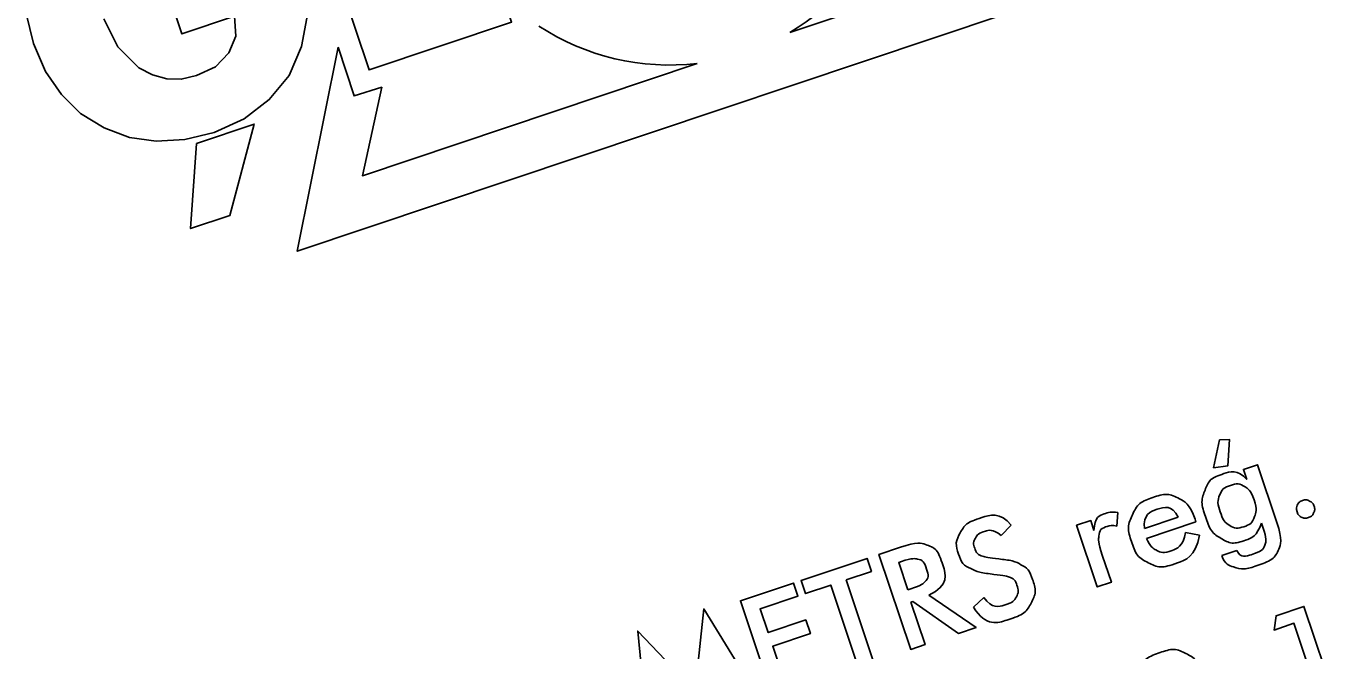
# Model space of a CAD drawing. Extents: x 469981 to 472086, y 246785 to 247785.
# Drawn here: x 471073.47 to 471083.93, y 247117.39 to 247122.41 of the extents above; entities that cross this region are included whole.
import ezdxf

# ---------------------------------------------------------------- set-up
doc = ezdxf.new("R2010")
doc.units = 0
doc.layers.add('RAMI_PLAN_####_TKST_#', color=7, linetype='Continuous')

msp = doc.modelspace()

# ---------------------------------------------------------------- linework, layer by layer
at = {"layer": 'RAMI_PLAN_####_TKST_#'}
for points in [[(471076.839, 247124.024), (471076.689, 247124.476), (471075.542, 247124.09), (471076.222, 247122.061), (471077.368, 247122.446), (471077.217, 247122.897), (471076.595, 247122.687), (471076.482, 247123.025), (471077.07, 247123.222), (471076.918, 247123.675), (471076.33, 247123.477), (471076.218, 247123.815)], [(471074.836, 247121.47), (471074.787, 247120.786), (471075.104, 247120.891), (471075.299, 247121.625)]]:
    msp.add_lwpolyline(points, close=True, dxfattribs=at)
for points in [[(471075.974, 247122.245), (471075.645, 247120.603), (471083.035, 247123.082), (471081.979, 247124.013), (471081.984, 247123.819), (471081.695, 247123.726), (471082.247, 247123.247), (471079.603, 247122.363)], [(471074.566, 247122.802), (471074.716, 247122.351), (471075.14, 247122.493), (471075.15, 247122.332), (471075.095, 247122.198), (471074.987, 247122.087), (471074.834, 247122.015), (471074.712, 247121.986), (471074.597, 247121.99), (471074.482, 247122.021), (471074.373, 247122.079), (471074.204, 247122.246), (471074.09, 247122.472)], [(471073.465, 247122.515), (471073.525, 247122.274), (471073.622, 247122.049), (471073.749, 247121.864), (471073.904, 247121.711), (471074.092, 247121.595), (471074.297, 247121.518), (471074.512, 247121.488), (471074.742, 247121.502), (471074.976, 247121.559), (471075.218, 247121.667), (471075.42, 247121.822), (471075.58, 247122.017), (471075.68, 247122.25), (471075.721, 247122.478)], [(471078.858, 247122.113), (471076.169, 247121.21), (471076.324, 247121.922), (471076.102, 247121.852), (471075.974, 247122.245)], [(471083.008, 247118.864), (471083.058, 247119.087), (471083.138, 247119.09), (471083.124, 247118.879), (471083.008, 247118.864)], [(471083.276, 247118.768), (471083.249, 247118.85), (471083.362, 247118.888), (471083.518, 247118.423)], [(471082.239, 247118.505), (471082.231, 247118.395)], [(471082.453, 247118.374), (471082.724, 247118.465)], [(471081.383, 247118.402), (471081.302, 247118.319)], [(471082.115, 247118.16), (471082.188, 247117.943), (471082.074, 247117.905), (471081.908, 247118.401), (471082.022, 247118.439), (471082.048, 247118.359)], [(471082.867, 247118.428), (471082.471, 247118.295)], [(471082.86, 247118.449), (471082.867, 247118.428)], [(471083.415, 247118.353), (471083.393, 247118.419)], [(471082.783, 247118.344), (471082.896, 247118.322)], [(471080.577, 247117.783), (471080.691, 247117.442), (471080.575, 247117.403), (471080.319, 247118.167), (471080.492, 247118.225)], [(471083.075, 247118.158), (471083.197, 247118.198)], [(471080.056, 247117.962), (471080.277, 247117.303), (471080.153, 247117.261), (471079.932, 247117.92), (471079.73, 247117.852), (471079.694, 247117.957), (471080.224, 247118.135), (471080.259, 247118.03), (471080.056, 247117.962)], [(471080.501, 247118.11), (471080.479, 247118.102), (471080.552, 247117.882)], [(471079.462, 247117.03), (471079.206, 247117.794), (471079.633, 247117.937), (471079.668, 247117.832), (471079.365, 247117.73), (471079.43, 247117.538), (471079.732, 247117.64), (471079.769, 247117.531), (471079.466, 247117.429), (471079.549, 247117.183), (471079.851, 247117.284), (471079.889, 247117.173), (471079.462, 247117.03)], [(471080.552, 247117.882), (471080.575, 247117.89)], [(471080.721, 247117.838), (471081.1, 247117.579), (471080.96, 247117.532), (471080.591, 247117.788), (471080.577, 247117.783)], [(471078.853, 247117.175), (471078.912, 247117.729), (471079.363, 247116.996), (471079.248, 247116.958), (471079.037, 247117.307)], [(471081.08, 247117.742), (471081.163, 247117.821)], [(471083.875, 247116.954), (471083.655, 247117.613), (471083.496, 247117.559), (471083.511, 247117.674), (471083.735, 247117.749), (471083.988, 247116.992), (471083.875, 247116.954)], [(471078.536, 247117.138), (471078.581, 247116.734), (471078.466, 247116.696), (471078.381, 247117.55), (471078.767, 247117.146)]]:
    msp.add_lwpolyline(points, dxfattribs=at)
for start, end in [(300.3965, 337.7753), (236.718, 276.6818)]:
    msp.add_arc((471078.636, 247124.011), 1.911, start, end, dxfattribs=at)
for points in [[(471083.393, 247118.419), (471083.361, 247118.314), (471083.259, 247118.279), (471083.154, 247118.244), (471083.07, 247118.295), (471082.985, 247118.346), (471082.943, 247118.472), (471082.903, 247118.591), (471082.941, 247118.684), (471082.978, 247118.778), (471083.077, 247118.811), (471083.202, 247118.853), (471083.276, 247118.768)], [(471083.335, 247118.605), (471083.309, 247118.682), (471083.259, 247118.712), (471083.209, 247118.743), (471083.145, 247118.721), (471083.08, 247118.7), (471083.058, 247118.643), (471083.036, 247118.587), (471083.063, 247118.509), (471083.089, 247118.43), (471083.139, 247118.399), (471083.189, 247118.368), (471083.253, 247118.39), (471083.314, 247118.41), (471083.337, 247118.467), (471083.361, 247118.528), (471083.335, 247118.605)], [(471082.896, 247118.322), (471082.863, 247118.147), (471082.698, 247118.091), (471082.579, 247118.051), (471082.484, 247118.1), (471082.389, 247118.149), (471082.349, 247118.271), (471082.31, 247118.387), (471082.357, 247118.486), (471082.405, 247118.585), (471082.52, 247118.624), (471082.639, 247118.664), (471082.729, 247118.618), (471082.818, 247118.572), (471082.86, 247118.449)], [(471082.724, 247118.465), (471082.674, 247118.569), (471082.554, 247118.529), (471082.443, 247118.492), (471082.453, 247118.374)], [(471083.68, 247118.508), (471083.67, 247118.537), (471083.683, 247118.564), (471083.696, 247118.591), (471083.725, 247118.6), (471083.753, 247118.61), (471083.78, 247118.596), (471083.807, 247118.582), (471083.817, 247118.554), (471083.826, 247118.525), (471083.813, 247118.499), (471083.8, 247118.472), (471083.771, 247118.463), (471083.742, 247118.453), (471083.716, 247118.466), (471083.689, 247118.479), (471083.68, 247118.508)], [(471081.163, 247117.821), (471081.227, 247117.726), (471081.346, 247117.766), (471081.402, 247117.784), (471081.424, 247117.826), (471081.446, 247117.868), (471081.429, 247117.919), (471081.412, 247117.969), (471081.364, 247117.986), (471081.344, 247117.993), (471081.249, 247118.005), (471081.117, 247118.023), (471081.06, 247118.051), (471080.987, 247118.087), (471080.96, 247118.168), (471080.929, 247118.261), (471080.973, 247118.34), (471081.017, 247118.419), (471081.12, 247118.454), (471081.295, 247118.513), (471081.383, 247118.402)], [(471082.048, 247118.359), (471082.052, 247118.467), (471082.139, 247118.496), (471082.187, 247118.512), (471082.239, 247118.505)], [(471081.302, 247118.319), (471081.235, 247118.374), (471081.166, 247118.35), (471081.116, 247118.334), (471081.095, 247118.298), (471081.074, 247118.262), (471081.089, 247118.218), (471081.106, 247118.168), (471081.157, 247118.151), (471081.184, 247118.141), (471081.279, 247118.131), (471081.402, 247118.117), (471081.46, 247118.085), (471081.526, 247118.049), (471081.553, 247117.97), (471081.589, 247117.863), (471081.543, 247117.776), (471081.496, 247117.689), (471081.379, 247117.649), (471081.178, 247117.582), (471081.08, 247117.742)], [(471082.231, 247118.395), (471082.195, 247118.406), (471082.154, 247118.392), (471082.096, 247118.373), (471082.088, 247118.316), (471082.08, 247118.264), (471082.115, 247118.16)], [(471083.518, 247118.423), (471083.565, 247118.282), (471083.53, 247118.204), (471083.494, 247118.122), (471083.353, 247118.075), (471083.25, 247118.04), (471083.174, 247118.064), (471083.099, 247118.087), (471083.075, 247118.158)], [(471083.197, 247118.198), (471083.224, 247118.135), (471083.325, 247118.169), (471083.4, 247118.194), (471083.42, 247118.239), (471083.439, 247118.28), (471083.415, 247118.353)], [(471080.492, 247118.225), (471080.627, 247118.27), (471080.696, 247118.246), (471080.789, 247118.213), (471080.826, 247118.103), (471080.888, 247117.918), (471080.721, 247117.838)], [(471082.471, 247118.295), (471082.499, 247118.227), (471082.549, 247118.2), (471082.599, 247118.174), (471082.661, 247118.194), (471082.764, 247118.229), (471082.783, 247118.344)], [(471080.575, 247117.89), (471080.664, 247117.92), (471080.691, 247117.949), (471080.725, 247117.984), (471080.703, 247118.049), (471080.68, 247118.117), (471080.632, 247118.129), (471080.589, 247118.139), (471080.501, 247118.11)], [(471082.806, 247116.916), (471082.765, 247116.876), (471082.715, 247116.859), (471082.613, 247116.825), (471082.523, 247116.871), (471082.434, 247116.917), (471082.397, 247117.026), (471082.358, 247117.144), (471082.408, 247117.241), (471082.458, 247117.337), (471082.58, 247117.378), (471082.694, 247117.417), (471082.787, 247117.37), (471082.88, 247117.323), (471082.918, 247117.209), (471082.947, 247117.123), (471082.928, 247117.009), (471082.917, 247116.946), (471082.864, 247116.772)]]:
    msp.add_open_spline(points, degree=3, dxfattribs=at)

doc.saveas('drawing.dxf')
